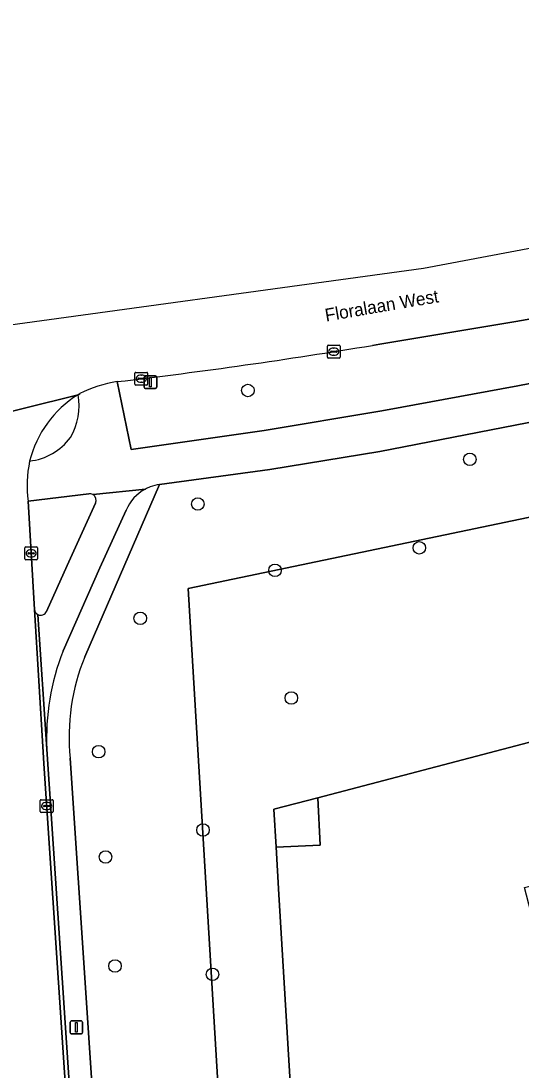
# Model space of a CAD drawing. Extents: x 162156 to 163172, y 378995 to 380779.
# Drawn here: x 162471.9 to 162511, y 380685.6 to 380767.8 of the extents above; entities that cross this region are included whole.
import ezdxf

# ---------------------------------------------------------------- set-up
doc = ezdxf.new("R2010")
doc.units = 0
for name, color, linetype in [('IMGEO_Berm_groen', 7, 'Continuous'), ('IMGEO_Boom', 7, 'Continuous'), ('IMGEO_Erf', 7, 'Continuous'), ('IMGEO_Fietspad_open', 7, 'Continuous'), ('IMGEO_Gemengd_bos', 7, 'Continuous'), ('IMGEO_Groenvoorziening', 7, 'Continuous'), ('IMGEO_Kolk', 7, 'Continuous'), ('IMGEO_Lichtmast', 7, 'Continuous'), ('IMGEO_Openbare_ruimte_label', 7, 'Continuous'), ('IMGEO_Pand', 7, 'Continuous'), ('IMGEO_Rijbaan_lokaal_gesloten', 7, 'Continuous'), ('IMGEO_Rijbaan_lokaal_open', 7, 'Continuous'), ('IMGEO_Verkeerseiland_open', 7, 'Continuous'), ('IMGEO_Voetpad_open', 7, 'Continuous')]:
    doc.layers.add(name, color=color, linetype=linetype)

msp = doc.modelspace()

# ---------------------------------------------------------------- linework, layer by layer
at = {"layer": 'IMGEO_Berm_groen'}
for points in [[(162530.679, 380743.323), (162535.149, 380744.31), (162535.127, 380744.652), (162523.387, 380746.557), (162521.229, 380746.13), (162510.653, 380744.231), (162500, 380742.464), (162499.435, 380742.37)], [(162479.451, 380739.531), (162480.546, 380734.218), (162490.944, 380735.716), (162500, 380737.224), (162500.441, 380737.297), (162510.791, 380739.206), (162519.64, 380740.919), (162530.679, 380743.323)]]:
    msp.add_lwpolyline(points, dxfattribs=at)
msp.add_arc((162428.61, 381169.16), 432.627, 276.74883, 279.42226, dxfattribs=at)
at = {"layer": 'IMGEO_Boom'}
for centre in [(162489.679, 380738.843), (162507.047, 380733.444), (162485.765, 380729.949), (162503.086, 380726.518), (162491.798, 380724.759), (162481.255, 380721.005), (162493.074, 380714.765), (162477.999, 380710.562), (162486.162, 380704.429), (162478.542, 380702.321), (162479.282, 380693.786), (162486.913, 380693.13)]:
    msp.add_circle(centre, 0.489, dxfattribs=at)
at = {"layer": 'IMGEO_Erf'}
msp.add_lwpolyline([(162600.057, 380710.71), (162580.923, 380721.172), (162569.829, 380726.567), (162546.168, 380720.369), (162547.946, 380713.581), (162542.732, 380712.215), (162540.954, 380719.003), (162521.721, 380713.908), (162522.318, 380711.597), (162524.458, 380703.324), (162525.961, 380697.513), (162527.213, 380692.672), (162514.077, 380689.274), (162512.825, 380694.115), (162511.322, 380699.926), (162519.051, 380701.925), (162516.313, 380712.509), (162495.145, 380706.959), (162495.332, 380703.255), (162491.884, 380703.08), (162492.106, 380699.378), (162495.322, 380645.782)], dxfattribs=at)
at = {"layer": 'IMGEO_Fietspad_open'}
for points in [[(162530.31, 380747.933), (162523.387, 380746.557), (162535.127, 380744.652), (162535.149, 380744.31), (162530.679, 380743.323), (162519.64, 380740.919), (162510.791, 380739.206), (162500.441, 380737.297), (162500, 380737.224), (162490.944, 380735.716), (162480.546, 380734.218), (162479.451, 380739.531)], [(162482.758, 380731.471), (162491.395, 380732.656), (162500, 380734.059), (162520.251, 380738.008), (162531.061, 380740.31)], [(162476.521, 380738.589), (162476.385, 380738.506)], [(162477.536, 380730.699), (162477.562, 380730.685), (162481.663, 380731.121)], [(162481.663, 380731.121), (162477.562, 380730.685)], [(162472.481, 380730.173), (162477.24, 380730.748)], [(162477.757, 380730.026), (162475.546, 380725.144), (162473.927, 380721.539)], [(162478.104, 380724.965), (162480.154, 380729.469)], [(162475.218, 380718.455), (162478.104, 380724.965)], [(162473.244, 380721.298), (162473.95, 380710.764)]]:
    msp.add_lwpolyline(points, dxfattribs=at)
for centre, radius, start, end in [((162480.839, 380730.187), 9.447, 98.44775, 117.19762), ((162471.713, 380737.61), 4.758, 329.0327, 10.85556), ((162472.081, 380737.886), 4.603, 276.4556, 323.71975), ((162481.878, 380731.391), 9.475, 168.30594, 187.38841), ((162483.202, 380728.2), 3.301, 117.78152, 157.39893), ((162483.212, 380728.181), 3.323, 110.86995, 117.7812), ((162483.216, 380728.132), 3.37, 97.80611, 110.63543), ((162477.309, 380730.249), 0.504, 63.27821, 97.92273), ((162477.31, 380730.252), 0.501, 333.19134, 59.77593), ((162473.472, 380721.74), 0.497, 242.67456, 336.19674), ((162492.414, 380711.67), 18.486, 158.46687, 182.80908)]:
    msp.add_arc(centre, radius, start, end, dxfattribs=at)
at = {"layer": 'IMGEO_Gemengd_bos'}
msp.add_lwpolyline([(162588.468, 380737.188), (162586.551, 380744.555), (162484.993, 380723.337), (162489.56, 380647.226), (162490.626, 380647.011), (162495.322, 380645.782), (162492.106, 380699.378), (162491.884, 380703.08), (162491.704, 380706.075), (162495.145, 380706.959), (162516.313, 380712.509), (162521.721, 380713.908), (162540.954, 380719.003), (162546.168, 380720.369), (162569.829, 380726.567), (162580.923, 380721.172), (162600.057, 380710.71), (162599.944, 380718.331), (162600.7, 380718.224)], dxfattribs=at)
at = {"layer": 'IMGEO_Groenvoorziening'}
for points in [[(162584.342, 380751.698), (162576.087, 380750), (162562.827, 380747.213), (162531.061, 380740.31), (162520.251, 380738.008), (162500, 380734.059), (162491.395, 380732.656), (162482.758, 380731.471), (162476.915, 380718)], [(162484.182, 380648.312), (162486.083, 380647.928), (162489.56, 380647.226), (162484.993, 380723.337), (162586.551, 380744.555)], [(162475.765, 380710.054), (162479.514, 380654.153)]]:
    msp.add_lwpolyline(points, dxfattribs=at)
msp.add_arc((162492.405, 380711.702), 16.721, 157.87377, 185.6561, dxfattribs=at)
at = {"layer": 'IMGEO_Kolk'}
for p, q in [((162495.896, 380741.451), (162495.896, 380742.303)), ((162495.971, 380742.377), (162496.823, 380742.377)), ((162496.897, 380742.303), (162496.897, 380741.451)), ((162496.155, 380741.871), (162496.155, 380741.883)), ((162496.593, 380741.834), (162496.195, 380741.834)), ((162496.198, 380741.92), (162496.596, 380741.92)), ((162496.407, 380741.597), (162496.382, 380741.597)), ((162496.384, 380742.157), (162496.409, 380742.157)), ((162496.639, 380741.883), (162496.639, 380741.871)), ((162496.823, 380741.377), (162495.971, 380741.377)), ((162480.834, 380739.332), (162480.834, 380740.184)), ((162480.909, 380740.258), (162481.761, 380740.258)), ((162481.322, 380740.038), (162481.347, 380740.038)), ((162481.835, 380740.184), (162481.835, 380739.332)), ((162481.761, 380739.258), (162480.909, 380739.258)), ((162481.093, 380739.752), (162481.093, 380739.764)), ((162481.531, 380739.715), (162481.133, 380739.715)), ((162481.136, 380739.801), (162481.534, 380739.801)), ((162481.345, 380739.478), (162481.32, 380739.478)), ((162481.577, 380739.764), (162481.577, 380739.752)), ((162472.22, 380725.661), (162472.22, 380726.513)), ((162472.295, 380726.587), (162473.147, 380726.587)), ((162472.479, 380726.081), (162472.479, 380726.093)), ((162472.917, 380726.044), (162472.519, 380726.044)), ((162472.522, 380726.13), (162472.92, 380726.13)), ((162472.708, 380726.367), (162472.733, 380726.367)), ((162472.963, 380726.093), (162472.963, 380726.081)), ((162473.221, 380726.513), (162473.221, 380725.661)), ((162473.147, 380725.587), (162472.295, 380725.587)), ((162472.731, 380725.807), (162472.706, 380725.807)), ((162473.429, 380705.878), (162473.429, 380706.73)), ((162473.504, 380706.804), (162474.356, 380706.804)), ((162473.688, 380706.298), (162473.688, 380706.31)), ((162474.126, 380706.261), (162473.728, 380706.261)), ((162473.731, 380706.347), (162474.129, 380706.347)), ((162473.917, 380706.584), (162473.942, 380706.584)), ((162474.172, 380706.31), (162474.172, 380706.298)), ((162474.43, 380706.73), (162474.43, 380705.878)), ((162474.356, 380705.804), (162473.504, 380705.804)), ((162473.94, 380706.024), (162473.915, 380706.024))]:
    msp.add_line(p, q, dxfattribs=at)
for points in [[(162495.896, 380741.451), (162495.896, 380742.303)], [(162495.971, 380742.377), (162496.823, 380742.377)], [(162496.897, 380742.303), (162496.897, 380741.451)], [(162496.823, 380741.377), (162495.971, 380741.377)], [(162480.834, 380739.332), (162480.834, 380740.184)], [(162480.909, 380740.258), (162481.761, 380740.258)], [(162481.835, 380740.184), (162481.835, 380739.332)], [(162481.761, 380739.258), (162480.909, 380739.258)], [(162472.22, 380725.661), (162472.22, 380726.513)], [(162472.295, 380726.587), (162473.147, 380726.587)], [(162473.221, 380726.513), (162473.221, 380725.661)], [(162473.147, 380725.587), (162472.295, 380725.587)], [(162473.429, 380705.878), (162473.429, 380706.73)], [(162473.504, 380706.804), (162474.356, 380706.804)], [(162474.43, 380706.73), (162474.43, 380705.878)], [(162474.356, 380705.804), (162473.504, 380705.804)]]:
    msp.add_lwpolyline(points, dxfattribs=at)
for centre, radius, start, end in [((162495.973, 380742.301), 0.0765, 91.55205, 178.44795), ((162495.973, 380742.301), 0.0765, 91.55205, 178.44795), ((162496.821, 380742.301), 0.0765, 1.55205, 88.44795), ((162496.821, 380742.301), 0.0765, 1.55205, 88.44795), ((162495.973, 380741.453), 0.0765, 181.55205, 268.44795), ((162495.973, 380741.453), 0.0765, 181.55205, 268.44795), ((162496.195, 380741.88), 0.0403, 85.87752, 175.75265), ((162496.192, 380741.87), 0.0366, 178.93798, 274.71019), ((162496.596, 380741.877), 0.043, 264.86636, 352.45326), ((162496.6, 380741.882), 0.0386, 1.73085, 96.63898), ((162496.821, 380741.453), 0.0765, 271.55205, 358.44795), ((162496.821, 380741.453), 0.0765, 271.55205, 358.44795), ((162480.911, 380740.182), 0.0765, 91.55205, 178.44795), ((162480.911, 380740.182), 0.0765, 91.55205, 178.44795), ((162481.759, 380740.182), 0.0765, 1.55205, 88.44795), ((162481.759, 380740.182), 0.0765, 1.55205, 88.44795), ((162480.911, 380739.334), 0.0765, 181.55205, 268.44795), ((162480.911, 380739.334), 0.0765, 181.55205, 268.44795), ((162481.133, 380739.761), 0.0403, 85.87752, 175.75265), ((162481.13, 380739.751), 0.0366, 178.93798, 274.71019), ((162481.534, 380739.758), 0.043, 264.86636, 352.45326), ((162481.538, 380739.763), 0.0386, 1.73085, 96.63898), ((162481.759, 380739.334), 0.0765, 271.55205, 358.44795), ((162481.759, 380739.334), 0.0765, 271.55205, 358.44795), ((162472.297, 380726.511), 0.0765, 91.55205, 178.44795), ((162472.297, 380726.511), 0.0765, 91.55205, 178.44795), ((162472.519, 380726.09), 0.0403, 85.87752, 175.75265), ((162472.516, 380726.08), 0.0366, 178.93798, 274.71019), ((162472.92, 380726.087), 0.043, 264.86636, 352.45326), ((162472.924, 380726.092), 0.0386, 1.73085, 96.63898), ((162473.145, 380726.511), 0.0765, 1.55205, 88.44795), ((162473.145, 380726.511), 0.0765, 1.55205, 88.44795), ((162472.297, 380725.663), 0.0765, 181.55205, 268.44795), ((162472.297, 380725.663), 0.0765, 181.55205, 268.44795), ((162473.145, 380725.663), 0.0765, 271.55205, 358.44795), ((162473.145, 380725.663), 0.0765, 271.55205, 358.44795), ((162473.506, 380706.728), 0.0765, 91.55205, 178.44795), ((162473.506, 380706.728), 0.0765, 91.55205, 178.44795), ((162473.728, 380706.307), 0.0403, 85.87752, 175.75265), ((162473.725, 380706.297), 0.0366, 178.93798, 274.71019), ((162474.129, 380706.304), 0.043, 264.86636, 352.45326), ((162474.133, 380706.309), 0.0386, 1.73085, 96.63898), ((162474.354, 380706.728), 0.0765, 1.55205, 88.44795), ((162474.354, 380706.728), 0.0765, 1.55205, 88.44795), ((162473.506, 380705.88), 0.0765, 181.55205, 268.44795), ((162473.506, 380705.88), 0.0765, 181.55205, 268.44795), ((162474.354, 380705.88), 0.0765, 271.55205, 358.44795), ((162474.354, 380705.88), 0.0765, 271.55205, 358.44795)]:
    msp.add_arc(centre, radius, start, end, dxfattribs=at)
for centre, major_axis, ratio, start_param, end_param in [((162496.383, 380741.877), (-0.387, 0.002), 0.722429, 4.712389, 7.853982), ((162496.408, 380741.877), (-0.39, 0.002), 0.717154, 1.570796, 4.712389), ((162481.321, 380739.758), (-0.387, 0.002), 0.722429, 4.712389, 7.853982), ((162481.346, 380739.758), (-0.39, 0.002), 0.717154, 1.570796, 4.712389), ((162472.707, 380726.087), (-0.387, 0.002), 0.722429, 4.712389, 7.853982), ((162472.732, 380726.087), (-0.39, 0.002), 0.717154, 1.570796, 4.712389), ((162473.916, 380706.304), (-0.387, 0.002), 0.722429, 4.712389, 7.853982), ((162473.941, 380706.304), (-0.39, 0.002), 0.717154, 1.570796, 4.712389)]:
    msp.add_ellipse(centre, major_axis=major_axis, ratio=ratio, start_param=start_param, end_param=end_param, dxfattribs=at)
at = {"layer": 'IMGEO_Lichtmast'}
for p, q in [((162481.552, 380739.09), (162481.552, 380739.89)), ((162481.552, 380739.89), (162481.552, 380739.09)), ((162481.652, 380739.99), (162482.442, 380739.99)), ((162482.442, 380739.99), (162481.652, 380739.99)), ((162482.542, 380739.89), (162482.542, 380739.09)), ((162482.542, 380739.09), (162482.542, 380739.89)), ((162482.442, 380738.99), (162481.652, 380738.99)), ((162481.652, 380738.99), (162482.442, 380738.99)), ((162475.759, 380688.58), (162475.759, 380689.38)), ((162475.759, 380689.38), (162475.759, 380688.58)), ((162475.859, 380689.48), (162476.649, 380689.48)), ((162476.649, 380689.48), (162475.859, 380689.48)), ((162476.749, 380689.38), (162476.749, 380688.58)), ((162476.749, 380688.58), (162476.749, 380689.38)), ((162476.649, 380688.48), (162475.859, 380688.48)), ((162475.859, 380688.48), (162476.649, 380688.48))]:
    msp.add_line(p, q, dxfattribs=at)
for points in [[(162481.972, 380739.865), (162482.122, 380739.865), (162482.122, 380739.115), (162481.972, 380739.115), (162481.972, 380739.865)], [(162476.179, 380689.355), (162476.329, 380689.355), (162476.329, 380688.605), (162476.179, 380688.605), (162476.179, 380689.355)]]:
    msp.add_lwpolyline(points, dxfattribs=at)
for centre, start, end in [((162481.652, 380739.89), 90, 180), ((162481.652, 380739.89), 90, 180), ((162482.442, 380739.89), 0, 90), ((162482.442, 380739.89), 360, 90), ((162481.652, 380739.09), 180, 270), ((162481.652, 380739.09), 180, 270), ((162482.442, 380739.09), 270, 0), ((162482.442, 380739.09), 270, 0), ((162475.859, 380689.38), 90, 180), ((162475.859, 380689.38), 90, 180), ((162476.649, 380689.38), 0, 90), ((162476.649, 380689.38), 360, 90), ((162475.859, 380688.58), 180, 270), ((162475.859, 380688.58), 180, 270), ((162476.649, 380688.58), 270, 0), ((162476.649, 380688.58), 270, 0)]:
    msp.add_arc(centre, 0.1, start, end, dxfattribs=at)
at = {"layer": 'IMGEO_Pand'}
msp.add_lwpolyline([(162495.145, 380706.959), (162491.704, 380706.075), (162491.884, 380703.08), (162495.332, 380703.255)], close=True, dxfattribs=at)
at = {"layer": 'IMGEO_Rijbaan_lokaal_gesloten'}
for points in [[(162499.435, 380742.37), (162500, 380742.464), (162510.653, 380744.231), (162521.229, 380746.13), (162523.387, 380746.557), (162530.31, 380747.933), (162540.514, 380750), (162541.398, 380750.179), (162562.514, 380754.404), (162580.218, 380757.939), (162582.419, 380758.348), (162593.561, 380760.58), (162597.557, 380761.399), (162604.679, 380762.817), (162603.709, 380767.765), (162551.953, 380757.558), (162530.539, 380753.513), (162503.413, 380748.389), (162467.626, 380743.47), (162450.181, 380743.589)], [(162450.181, 380743.589), (162451.224, 380733.876), (162455.123, 380734.122), (162456.024, 380734.211), (162457.281, 380734.338), (162459.048, 380734.198), (162476.385, 380738.506), (162476.521, 380738.589)], [(162476.385, 380738.506), (162459.048, 380734.198)], [(162473.705, 380709.636), (162473.648, 380710.52), (162472.978, 380721.682), (162472.481, 380730.173)], [(162477.417, 380654.261), (162473.705, 380709.636)]]:
    msp.add_lwpolyline(points, dxfattribs=at)
for centre, radius, start, end in [((162428.61, 381169.16), 432.627, 276.74883, 279.42226), ((162480.839, 380730.187), 9.447, 98.44775, 117.19762), ((162480.958, 380731.196), 8.623, 122.02865, 165.79339), ((162481.878, 380731.391), 9.475, 168.30594, 187.38841)]:
    msp.add_arc(centre, radius, start, end, dxfattribs=at)
at = {"layer": 'IMGEO_Rijbaan_lokaal_open'}
for points in [[(162472.978, 380721.682), (162473.648, 380710.52), (162473.705, 380709.636), (162477.417, 380654.261)], [(162477.736, 380654.281), (162473.95, 380710.764), (162473.244, 380721.298)]]:
    msp.add_lwpolyline(points, dxfattribs=at)
msp.add_arc((162473.478, 380721.744), 0.504, 187.08387, 242.33747, dxfattribs=at)
at = {"layer": 'IMGEO_Verkeerseiland_open'}
for points in [[(162477.24, 380730.748), (162472.481, 380730.173), (162472.978, 380721.682)], [(162473.927, 380721.539), (162475.546, 380725.144), (162477.757, 380730.026)], [(162477.562, 380730.685), (162477.536, 380730.699)]]:
    msp.add_lwpolyline(points, dxfattribs=at)
for centre, radius, start, end in [((162480.958, 380731.196), 8.623, 122.02865, 165.79339), ((162471.713, 380737.61), 4.758, 329.0327, 10.85556), ((162472.081, 380737.886), 4.603, 276.4556, 323.71975), ((162477.309, 380730.249), 0.504, 63.27821, 97.92273), ((162477.31, 380730.252), 0.501, 333.19134, 59.77593), ((162473.478, 380721.744), 0.504, 187.08387, 242.33747), ((162473.472, 380721.74), 0.497, 242.67456, 336.19674)]:
    msp.add_arc(centre, radius, start, end, dxfattribs=at)
at = {"layer": 'IMGEO_Voetpad_open'}
for points in [[(162476.915, 380718), (162482.758, 380731.471)], [(162480.154, 380729.469), (162478.104, 380724.965), (162475.218, 380718.455)], [(162473.95, 380710.764), (162477.736, 380654.281)], [(162479.514, 380654.153), (162475.765, 380710.054)]]:
    msp.add_lwpolyline(points, dxfattribs=at)
for centre, radius, start, end in [((162483.202, 380728.2), 3.301, 117.78152, 157.39893), ((162483.212, 380728.181), 3.323, 110.86995, 117.7812), ((162483.216, 380728.132), 3.37, 97.80611, 110.63543), ((162492.414, 380711.67), 18.486, 158.46687, 182.80908), ((162492.405, 380711.702), 16.721, 157.87377, 185.6561)]:
    msp.add_arc(centre, radius, start, end, dxfattribs=at)

# ---------------------------------------------------------------- texts
at = {"layer": 'IMGEO_Openbare_ruimte_label'}
msp.add_text('Floralaan West', height=1, rotation=9.72597, dxfattribs=at).set_placement((162495.797, 380744.231))

doc.saveas('drawing.dxf')
